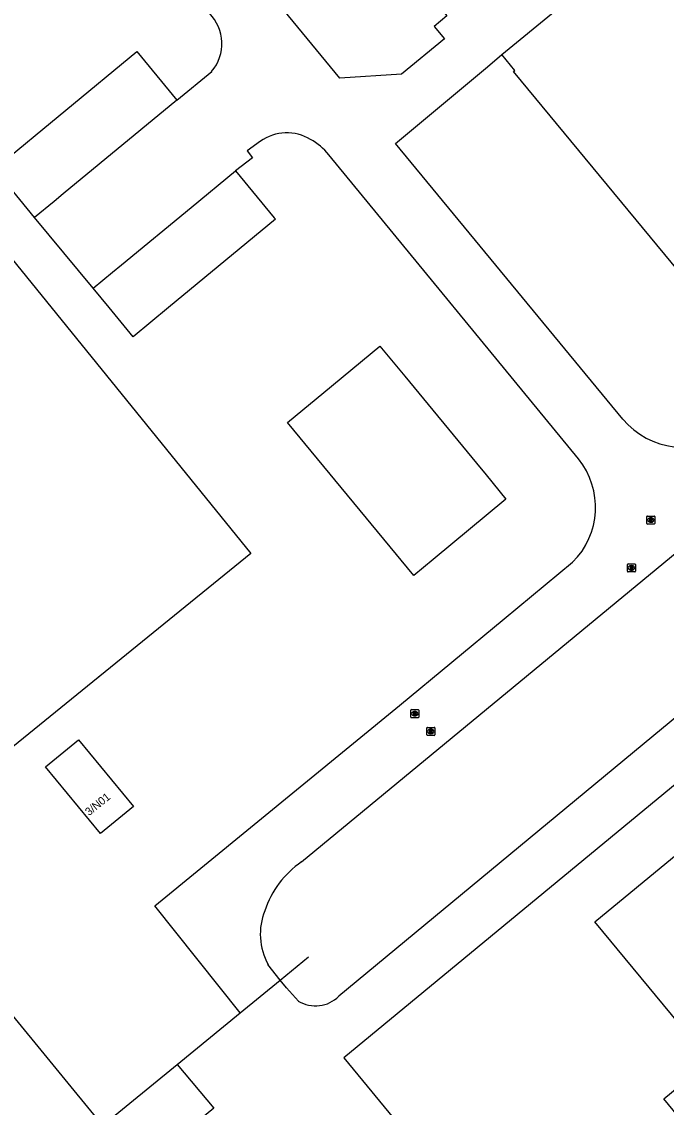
# Model space of a CAD drawing. Extents: x 156141 to 158132, y 385651 to 388399.
# Drawn here: x 157074.4 to 157154.9, y 386650.1 to 386785.7 of the extents above; entities that cross this region are included whole.
import ezdxf

# ---------------------------------------------------------------- set-up
doc = ezdxf.new("R2010")
doc.units = 0
for name, color, linetype in [('IMGEO_Hek', 7, 'Continuous'), ('IMGEO_Pand', 7, 'Continuous'), ('IMGEO_Pand_nummerreeks', 7, 'Continuous'), ('IMGEO_Pand_vergunning_verleend', 7, 'Continuous'), ('IMGEO_Rijbaan_lokaal_open', 7, 'Continuous'), ('IMGEO_Rioolput', 7, 'Continuous'), ('IMGEO_Voetpad_open', 7, 'Continuous')]:
    doc.layers.add(name, color=color, linetype=linetype)

msp = doc.modelspace()

# ---------------------------------------------------------------- linework, layer by layer
at = {"layer": 'IMGEO_Hek'}
for points in [[(156915.96, 386643.49), (156962.48, 386681.55), (156964.52, 386683.22), (157018.84, 386727.99), (157084.51, 386647.83)], [(157101.69, 386661.89), (157106.7, 386665.98), (157110.24, 386668.88)]]:
    msp.add_lwpolyline(points, dxfattribs=at)
at = {"layer": 'IMGEO_Pand'}
for points in [[(157186.62, 386807.33), (157205.58, 386784.37), (157205.71, 386784.21), (157203.79, 386782.61), (157196.84, 386776.87), (157195.36, 386775.65), (157182.12, 386764.69), (157161.9, 386747.97), (157135.84, 386779.5), (157136.01, 386779.64), (157134.38, 386781.62)], [(157134.38, 386781.62), (157147.22, 386792.23), (157144.25, 386795.82)], [(157076.01, 386761.28), (157071.02, 386767.34), (157088.79, 386782), (157093.79, 386775.93)], [(157093.79, 386775.93), (157079.56, 386764.21), (157078.44, 386763.28), (157076.01, 386761.28)], [(157101.09, 386767.08), (157105.93, 386761.24), (157106.09, 386761.05), (157092.73, 386750), (157088.32, 386746.36), (157085.32, 386750), (157083.32, 386752.42)], [(157083.32, 386752.42), (157085.75, 386754.42), (157086.87, 386755.35), (157095.58, 386762.53), (157101.09, 386767.08)], [(157107.6, 386735.65), (157113.11, 386740.2), (157113.36, 386740.4), (157119.15, 386745.18), (157122.24, 386741.44), (157131.2, 386730.57), (157132.41, 386729.1), (157134.89, 386726.09), (157125.78, 386718.54), (157123.37, 386716.54), (157107.6, 386735.65)], [(157169.18, 386633.44), (157154.59, 386651.15), (157160.34, 386655.89), (157146.01, 386673.25), (157186.93, 386707.01), (157239.52, 386643.16)], [(157077.38, 386692.61), (157081.51, 386696.02), (157088.38, 386687.69), (157084.25, 386684.29), (157077.38, 386692.61)]]:
    msp.add_lwpolyline(points, dxfattribs=at)
at = {"layer": 'IMGEO_Pand_vergunning_verleend'}
msp.add_lwpolyline([(157025.19, 386737.57), (157063.17, 386768.4), (157103.04, 386719.28), (157065.05, 386688.45), (157025.19, 386737.57)], dxfattribs=at)
at = {"layer": 'IMGEO_Rijbaan_lokaal_open'}
for points in [[(157193.85, 386721.61), (157270.72, 386784.62), (157281.68, 386771.58), (157325.55, 386807.94), (157311.02, 386825.18), (157281.44, 386800.89), (157281.81, 386800.41), (157260.93, 386783.3), (157259.77, 386784.62), (157114.02, 386663.98)], [(157109.65, 386813.22), (157128.74, 386789.98), (157126.28, 386787.92), (157127.5, 386786.45), (157125.94, 386785.15), (157127.23, 386783.6), (157121.86, 386779.19), (157114.12, 386778.66), (157097.46, 386799)], [(157149.5, 386736.08), (157121.11, 386770.52), (157132.6, 386780.08), (157134.38, 386781.62)], [(157093.79, 386775.93), (157098.13, 386779.5)], [(157109.36, 386680.76), (157223.68, 386775.15)], [(157104.22, 386770.79), (157102.56, 386769.59), (157103.24, 386768.71), (157101.09, 386767.08)], [(157143.93, 386731.12), (157112.76, 386769.11)], [(157083.32, 386752.42), (157076.01, 386761.28)], [(157093.8, 386655.44), (157101.69, 386661.89), (157091.03, 386675.25), (157121.58, 386700.29), (157134.68, 386711.11), (157143.22, 386718.19)], [(157186.27, 386715.37), (157114.64, 386656.27), (157152.67, 386610.07)], [(157108.96, 386663.36), (157107.48, 386665), (157106.7, 386665.98), (157105.16, 386667.93)], [(157093.8, 386655.44), (157098.41, 386649.97), (157089.05, 386642.28)]]:
    msp.add_lwpolyline(points, dxfattribs=at)
for centre, radius, start, end in [((157094.01, 386782.99), 5.39, 319.7619, 44.7219), ((157107.53, 386766.07), 5.77, 59.1496, 125.0175), ((157106.32, 386763.78), 8.35, 39.634, 60.0974), ((157157.08, 386742.43), 9.89, 219.9153, 305.9842), ((157136.42, 386725.05), 9.66, 314.7436, 38.9454), ((157115.99, 386670.98), 11.81, 124.1581, 161.9283), ((157112.05, 386671.71), 7.85, 158.0183, 208.7916), ((157111.1, 386666.88), 4.12, 238.5801, 315.2383)]:
    msp.add_arc(centre, radius, start, end, dxfattribs=at)
at = {"layer": 'IMGEO_Rioolput'}
for p, q in [((157152.49, 386723.03), (157152.49, 386723.89)), ((157152.56, 386723.96), (157153.41, 386723.96)), ((157152.98, 386723.74), (157153, 386723.74)), ((157153.49, 386723.89), (157153.49, 386723.03)), ((157153.41, 386722.96), (157152.56, 386722.96)), ((157153, 386723.18), (157152.97, 386723.18)), ((157150.07, 386717.06), (157150.07, 386717.91)), ((157150.14, 386717.99), (157150.99, 386717.99)), ((157150.99, 386716.99), (157150.14, 386716.99)), ((157150.58, 386717.21), (157150.55, 386717.21)), ((157150.56, 386717.77), (157150.58, 386717.77)), ((157151.07, 386717.91), (157151.07, 386717.06)), ((157123.01, 386698.85), (157123.01, 386699.7)), ((157123.08, 386699.78), (157123.93, 386699.78)), ((157123.5, 386699.55), (157123.52, 386699.55)), ((157124.01, 386699.7), (157124.01, 386698.85)), ((157123.93, 386698.77), (157123.08, 386698.77)), ((157123.52, 386699), (157123.49, 386699)), ((157125, 386696.63), (157125, 386697.48)), ((157125.08, 386697.55), (157125.93, 386697.55)), ((157125.93, 386696.55), (157125.08, 386696.55)), ((157125.49, 386697.33), (157125.52, 386697.33)), ((157125.51, 386696.77), (157125.49, 386696.77)), ((157126, 386697.48), (157126, 386696.63))]:
    msp.add_line(p, q, dxfattribs=at)
for points in [[(157152.49, 386723.03), (157152.49, 386723.89)], [(157152.56, 386723.96), (157153.41, 386723.96)], [(157153.08, 386723.66), (157152.82, 386723.66), (157152.82, 386723.26)], [(157153, 386723.58), (157152.95, 386723.58), (157152.95, 386723.5)], [(157153.49, 386723.89), (157153.49, 386723.03)], [(157153.41, 386722.96), (157152.56, 386722.96)], [(157152.82, 386723.26), (157152.95, 386723.26), (157152.95, 386723.42), (157152.96, 386723.42)], [(157152.95, 386723.5), (157153, 386723.5)], [(157153.01, 386723.39), (157153.08, 386723.26), (157153.22, 386723.26), (157153.15, 386723.39)], [(157150.07, 386717.06), (157150.07, 386717.91)], [(157150.14, 386717.99), (157150.99, 386717.99)], [(157150.99, 386716.99), (157150.14, 386716.99)], [(157150.66, 386717.69), (157150.4, 386717.69), (157150.4, 386717.29)], [(157150.4, 386717.29), (157150.53, 386717.29), (157150.53, 386717.45), (157150.54, 386717.45)], [(157150.58, 386717.61), (157150.53, 386717.61), (157150.53, 386717.53)], [(157150.53, 386717.53), (157150.58, 386717.53)], [(157150.59, 386717.42), (157150.66, 386717.29), (157150.8, 386717.29), (157150.73, 386717.41)], [(157151.07, 386717.91), (157151.07, 386717.06)], [(157123.01, 386698.85), (157123.01, 386699.7)], [(157123.08, 386699.78), (157123.93, 386699.78)], [(157123.6, 386699.47), (157123.34, 386699.47), (157123.34, 386699.07)], [(157123.34, 386699.07), (157123.47, 386699.07), (157123.47, 386699.24), (157123.48, 386699.24)], [(157123.52, 386699.39), (157123.47, 386699.39), (157123.47, 386699.31)], [(157123.47, 386699.31), (157123.52, 386699.31)], [(157123.53, 386699.21), (157123.6, 386699.07), (157123.74, 386699.07), (157123.67, 386699.2)], [(157124.01, 386699.7), (157124.01, 386698.85)], [(157123.93, 386698.77), (157123.08, 386698.77)], [(157125, 386696.63), (157125, 386697.48)], [(157125.08, 386697.55), (157125.93, 386697.55)], [(157125.93, 386696.55), (157125.08, 386696.55)], [(157125.59, 386697.25), (157125.34, 386697.25), (157125.34, 386696.85)], [(157125.34, 386696.85), (157125.46, 386696.85), (157125.46, 386697.02), (157125.47, 386697.02)], [(157125.52, 386697.17), (157125.46, 386697.17), (157125.46, 386697.09)], [(157125.46, 386697.09), (157125.51, 386697.09)], [(157125.52, 386696.99), (157125.59, 386696.85), (157125.73, 386696.85), (157125.67, 386696.98)], [(157126, 386697.48), (157126, 386696.63)]]:
    msp.add_lwpolyline(points, dxfattribs=at)
for centre, radius, start, end in [((157152.56, 386723.89), 0.0765, 91.552, 178.448), ((157152.56, 386723.89), 0.0765, 91.552, 178.448), ((157153.01, 386723.48), 0.0964, 77.0061, 93.1865), ((157153.02, 386723.54), 0.0378, 276.6634, 79.6772), ((157153.08, 386723.55), 0.109, 350.3612, 89.416), ((157153.07, 386723.55), 0.112, 277.5842, 350.9817), ((157153.41, 386723.89), 0.0765, 1.552, 88.448), ((157153.41, 386723.89), 0.0765, 1.552, 88.448), ((157152.56, 386723.04), 0.0765, 181.552, 268.448), ((157152.56, 386723.04), 0.0765, 181.552, 268.448), ((157152.96, 386723.37), 0.0533, 26.0293, 88.6989), ((157152.98, 386723.69), 0.19, 274.7715, 282.9687), ((157153.06, 386723.33), 0.108, 29.5134, 73.7905), ((157153.41, 386723.04), 0.0765, 271.552, 358.448), ((157153.41, 386723.04), 0.0765, 271.552, 358.448), ((157150.14, 386717.91), 0.0765, 91.552, 178.448), ((157150.14, 386717.91), 0.0765, 91.552, 178.448), ((157150.14, 386717.06), 0.0765, 181.552, 268.448), ((157150.14, 386717.06), 0.0765, 181.552, 268.448), ((157150.54, 386717.4), 0.0533, 26.0293, 88.6989), ((157150.59, 386717.51), 0.0964, 77.0061, 93.1865), ((157150.56, 386717.72), 0.19, 274.7715, 282.9687), ((157150.6, 386717.57), 0.0378, 276.6634, 79.6772), ((157150.66, 386717.58), 0.109, 350.3612, 89.416), ((157150.65, 386717.58), 0.112, 277.5842, 350.9817), ((157150.64, 386717.36), 0.108, 29.5134, 73.7905), ((157150.99, 386717.91), 0.0765, 1.552, 88.448), ((157150.99, 386717.91), 0.0765, 1.552, 88.448), ((157150.99, 386717.06), 0.0765, 271.552, 358.448), ((157150.99, 386717.06), 0.0765, 271.552, 358.448), ((157123.08, 386699.7), 0.0765, 91.552, 178.448), ((157123.08, 386699.7), 0.0765, 91.552, 178.448), ((157123.48, 386699.18), 0.0533, 26.0293, 88.6989), ((157123.53, 386699.3), 0.0964, 77.0061, 93.1865), ((157123.5, 386699.5), 0.19, 274.7715, 282.9687), ((157123.54, 386699.35), 0.0378, 276.6634, 79.6772), ((157123.6, 386699.36), 0.109, 350.3612, 89.416), ((157123.59, 386699.36), 0.112, 277.5842, 350.9817), ((157123.58, 386699.15), 0.108, 29.5134, 73.7905), ((157123.93, 386699.7), 0.0765, 1.552, 88.448), ((157123.93, 386699.7), 0.0765, 1.552, 88.448), ((157123.08, 386698.85), 0.0765, 181.552, 268.448), ((157123.08, 386698.85), 0.0765, 181.552, 268.448), ((157123.93, 386698.85), 0.0765, 271.552, 358.448), ((157123.93, 386698.85), 0.0765, 271.552, 358.448), ((157125.08, 386697.48), 0.0765, 91.552, 178.448), ((157125.08, 386697.48), 0.0765, 91.552, 178.448), ((157125.08, 386696.63), 0.0765, 181.552, 268.448), ((157125.08, 386696.63), 0.0765, 181.552, 268.448), ((157125.47, 386696.96), 0.0533, 26.0293, 88.6989), ((157125.5, 386697.28), 0.19, 274.7715, 282.9687), ((157125.52, 386697.08), 0.0964, 77.0061, 93.1865), ((157125.54, 386697.13), 0.0378, 276.6634, 79.6772), ((157125.59, 386697.14), 0.109, 350.3612, 89.416), ((157125.59, 386697.14), 0.112, 277.5842, 350.9817), ((157125.57, 386696.93), 0.108, 29.5134, 73.7905), ((157125.93, 386697.48), 0.0765, 1.552, 88.448), ((157125.93, 386697.48), 0.0765, 1.552, 88.448), ((157125.93, 386696.63), 0.0765, 271.552, 358.448), ((157125.93, 386696.63), 0.0765, 271.552, 358.448)]:
    msp.add_arc(centre, radius, start, end, dxfattribs=at)
for centre, major_axis, ratio, start_param, end_param in [((157152.97, 386723.46), (-0.387, 0.002), 0.722429, 4.712389, 7.853982), ((157153, 386723.46), (-0.39, 0.002), 0.717154, 1.570796, 4.712389), ((157150.55, 386717.49), (-0.387, 0.002), 0.722429, 4.712389, 7.853982), ((157150.58, 386717.49), (-0.39, 0.002), 0.717154, 1.570796, 4.712389), ((157123.49, 386699.27), (-0.387, 0.002), 0.722429, 4.712389, 7.853982), ((157123.52, 386699.27), (-0.39, 0.002), 0.717154, 1.570796, 4.712389), ((157125.49, 386697.05), (-0.387, 0.002), 0.722429, 4.712389, 7.853982), ((157125.51, 386697.05), (-0.39, 0.002), 0.717154, 1.570796, 4.712389)]:
    msp.add_ellipse(centre, major_axis=major_axis, ratio=ratio, start_param=start_param, end_param=end_param, dxfattribs=at)
at = {"layer": 'IMGEO_Voetpad_open'}
msp.add_lwpolyline([(157089.05, 386642.28), (157084.51, 386647.83), (157093.8, 386655.44)], dxfattribs=at)

# ---------------------------------------------------------------- texts
at = {"layer": 'IMGEO_Pand_nummerreeks'}
msp.add_text('3/N01', height=1, rotation=39.0544, dxfattribs=at).set_placement((157082.81, 386686.45))

doc.saveas('drawing.dxf')
